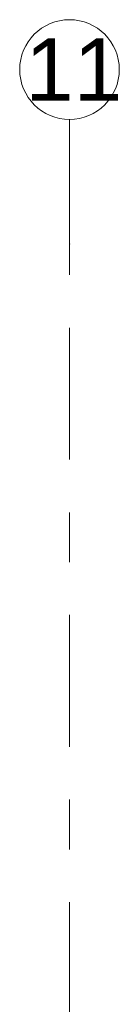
# Model space of a CAD drawing. Header units: metres. Extents: x -3.6 to 85.2, y -11 to 16.8.
# Tile 414 of 508: x 36.43 to 36.63, y 14.83 to 16.805. Entities that reach past the tile are written whole.
import ezdxf

# ---------------------------------------------------------------- set-up
doc = ezdxf.new("R2010")
doc.units = ezdxf.units.M
doc.header["$MEASUREMENT"] = 0
doc.linetypes.add('Strichlinie doppelt', pattern=[0.546806, 0.264583, -0.105833, 0.070556, -0.105833])
doc.layers.add('451 - Universal.Achsen Raster', color=7, linetype='Continuous')
doc.styles.add('ERSTELLTER_STIL_2', font='txt')

msp = doc.modelspace()

# ---------------------------------------------------------------- linework, layer by layer
at = {"layer": '451 - Universal.Achsen Raster', "color": 160, "linetype": 'Strichlinie doppelt', "lineweight": 9, "true_color": 0x3232ff}
for p, q in [((36.53, 16.355), (36.53, 16.605)), ((36.53, -10.585), (36.53, 16.355))]:
    msp.add_line(p, q, dxfattribs=at)
at = {"layer": '451 - Universal.Achsen Raster', "color": 160, "linetype": 'Continuous', "lineweight": 9, "true_color": 0x3232ff}
msp.add_circle((36.53, 16.705), 0.1, dxfattribs=at)
at = {"layer": '451 - Universal.Achsen Raster', "color": 160, "linetype": 'Strichlinie doppelt', "lineweight": 9, "true_color": 0x3232ff}
msp.add_point((36.53, 16.355), dxfattribs=at)
msp.add_point((36.53, 16.355), dxfattribs=at)

# ---------------------------------------------------------------- texts
at = {"layer": '451 - Universal.Achsen Raster', "color": 160, "lineweight": 9, "true_color": 0x3232ff, "insert": (36.4414, 16.7675), "char_height": 0.125, "attachment_point": 1, "style": 'ERSTELLTER_STIL_2'}
msp.add_mtext('\\A1;{\\pql;\\pt0;\\fArial|b0|i0|c0|p38;11}', dxfattribs=at)

doc.saveas('drawing.dxf')
